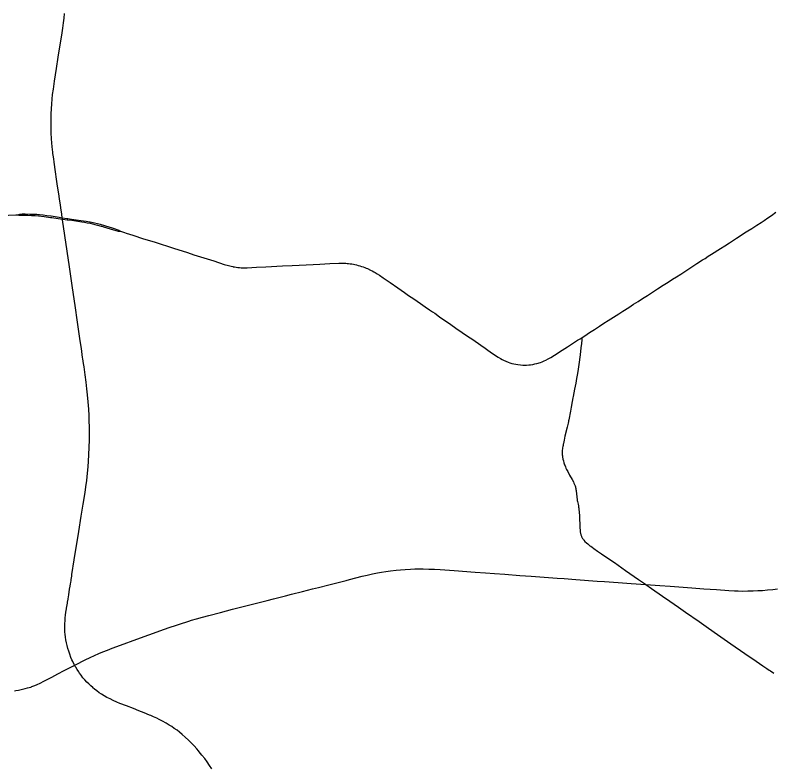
# Model space of a CAD drawing. Extents: x 1761803 to 2441803, y 509895 to 949895.
# Drawn here: x 2230200 to 2248201, y 821919 to 839765 of the extents above; entities that cross this region are included whole.
import ezdxf

# ---------------------------------------------------------------- set-up
doc = ezdxf.new("R2010")
doc.units = 0
for name, color, linetype in [('GM_X_Minor_Lake', 7, 'Continuous'), ('GM_X_Minor_River', 7, 'Continuous'), ('GM_X_Minor_River_Text', 7, 'Continuous')]:
    doc.layers.add(name, color=color, linetype=linetype)

msp = doc.modelspace()

# ---------------------------------------------------------------- linework, layer by layer
at = {"layer": 'GM_X_Minor_Lake'}
for points in [[(2243669, 832116), (2243667, 832091), (2243662, 832032), (2243659, 831994), (2243657, 831965), (2243651, 831922), (2243643, 831864), (2243621, 831698), (2243590, 831471), (2243567, 831308), (2243553, 831214), (2243539, 831140), (2243518, 831031), (2243491, 830886), (2243459, 830714), (2243453, 830679), (2243436, 830592), (2243412, 830460), (2243394, 830363), (2243353, 830155), (2243349, 830136), (2243344, 830114), (2243336, 830079), (2243313, 829981), (2243277, 829832), (2243276, 829825), (2243262, 829768), (2243243, 829678), (2243226, 829598), (2243222, 829576), (2243217, 829550), (2243212, 829521), (2243206, 829489), (2243202, 829466), (2243198, 829437), (2243195, 829407), (2243195, 829392), (2243195, 829377), (2243195, 829365), (2243196, 829354), (2243198, 829328), (2243201, 829306), (2243205, 829282), (2243215, 829223), (2243224, 829185), (2243238, 829138), (2243255, 829088), (2243264, 829063), (2243274, 829038), (2243286, 829010), (2243301, 828978), (2243327, 828929), (2243374, 828846), (2243434, 828740), (2243462, 828689), (2243477, 828656), (2243492, 828620), (2243499, 828604), (2243503, 828590), (2243509, 828570), (2243514, 828550), (2243519, 828529), (2243523, 828506), (2243528, 828482), (2243532, 828453), (2243536, 828420), (2243539, 828387), (2243544, 828342), (2243547, 828311), (2243551, 828277), (2243556, 828245), (2243561, 828215), (2243574, 828152), (2243581, 828116), (2243587, 828086), (2243592, 828057), (2243595, 828029), (2243599, 827974), (2243605, 827873), (2243610, 827784), (2243613, 827699), (2243616, 827637), (2243618, 827585), (2243620, 827548), (2243623, 827512), (2243625, 827494), (2243628, 827476), (2243631, 827460), (2243636, 827444), (2243640, 827428), (2243646, 827413), (2243653, 827398), (2243659, 827382), (2243667, 827368), (2243675, 827353), (2243682, 827341), (2243691, 827327), (2243701, 827313), (2243712, 827299), (2243737, 827272), (2243773, 827238), (2243805, 827210), (2243828, 827191), (2243856, 827169), (2243875, 827155), (2243906, 827132), (2243952, 827100), (2244035, 827041), (2244128, 826979), (2244307, 826857), (2244437, 826768), (2244700, 826584), (2245007, 826370), (2245154, 826268)], [(2245154, 826268), (2245184, 826247), (2245320, 826153), (2245583, 825970), (2245750, 825853), (2245960, 825707), (2246128, 825591), (2246448, 825369), (2246672, 825213), (2246887, 825063), (2247206, 824843), (2247537, 824613), (2247807, 824427), (2247965, 824318), (2248034, 824270), (2248055, 824255), (2248113, 824215), (2248143, 824195), (2248221, 824141)]]:
    msp.add_lwpolyline(points, dxfattribs=at)
at = {"layer": 'GM_X_Minor_River'}
for points in [[(2234871, 821872), (2234819, 821951), (2234761, 822035), (2234703, 822115), (2234639, 822198), (2234575, 822277), (2234553, 822303), (2234513, 822350), (2234452, 822418), (2234390, 822482), (2234315, 822556), (2234243, 822622), (2234169, 822687), (2234106, 822739), (2234046, 822786), (2233982, 822832), (2233922, 822873), (2233862, 822912), (2233785, 822957), (2233702, 823004), (2233621, 823046), (2233568, 823072), (2233484, 823110), (2233422, 823137), (2233394, 823149), (2233263, 823203), (2233141, 823251), (2233009, 823302), (2232844, 823366), (2232691, 823426), (2232616, 823457), (2232529, 823495), (2232455, 823530), (2232382, 823567), (2232314, 823606), (2232255, 823642), (2232198, 823680), (2232139, 823722), (2232137, 823724), (2232085, 823764), (2232045, 823797), (2232042, 823800), (2231998, 823839), (2231948, 823886), (2231903, 823933), (2231859, 823981), (2231812, 824036), (2231767, 824093), (2231731, 824143), (2231711, 824173), (2231673, 824230), (2231639, 824286), (2231630, 824302), (2231613, 824331), (2231604, 824347), (2231602, 824351), (2231568, 824419), (2231550, 824457), (2231526, 824514), (2231497, 824591), (2231472, 824665), (2231453, 824726), (2231452, 824731), (2231434, 824797), (2231418, 824864), (2231405, 824935), (2231396, 824996), (2231388, 825065), (2231384, 825114), (2231380, 825192), (2231379, 825247), (2231381, 825297), (2231382, 825323), (2231385, 825388), (2231392, 825453), (2231398, 825518), (2231408, 825590), (2231419, 825668), (2231431, 825739), (2231433, 825755), (2231442, 825810), (2231445, 825826), (2231456, 825897), (2231467, 825965), (2231472, 825998), (2231485, 826082), (2231492, 826118), (2231494, 826134), (2231506, 826208), (2231516, 826266), (2231520, 826292), (2231528, 826344), (2231532, 826369), (2231538, 826406), (2231543, 826443), (2231550, 826484), (2231605, 826830), (2231714, 827504), (2231771, 827870), (2231817, 828155), (2231861, 828431), (2231881, 828570), (2231900, 828720), (2231919, 828893), (2231932, 829040), (2231942, 829174), (2231951, 829328), (2231959, 829512), (2231964, 829673), (2231965, 829771), (2231965, 829893), (2231964, 829994), (2231961, 830129), (2231956, 830263), (2231948, 830411), (2231937, 830584), (2231922, 830748), (2231907, 830891), (2231888, 831054), (2231865, 831223), (2231836, 831412), (2231824, 831494), (2231807, 831605), (2231803, 831636), (2231773, 831847), (2231746, 832032), (2231673, 832535), (2231632, 832814), (2231600, 833031), (2231562, 833291), (2231490, 833788), (2231327, 834904), (2231324, 834925), (2231320, 834956), (2231308, 835039), (2231300, 835094), (2231293, 835135), (2231275, 835257), (2231254, 835405), (2231236, 835520), (2231210, 835707), (2231176, 835927), (2231167, 835993), (2231160, 836048), (2231127, 836278), (2231116, 836355), (2231103, 836443), (2231098, 836478), (2231092, 836521), (2231086, 836571), (2231073, 836722), (2231064, 836837), (2231057, 836964), (2231053, 837086), (2231052, 837200), (2231052, 837299), (2231056, 837423), (2231061, 837541), (2231069, 837659), (2231079, 837773), (2231091, 837884), (2231108, 838010), (2231136, 838199), (2231183, 838497), (2231226, 838765), (2231273, 839064), (2231309, 839291), (2231334, 839456), (2231351, 839586), (2231364, 839697), (2231374, 839805)], [(2230185, 823725), (2230217, 823730), (2230279, 823741), (2230347, 823753), (2230407, 823768), (2230442, 823777), (2230496, 823792), (2230569, 823814), (2230589, 823821), (2230600, 823825), (2230667, 823851), (2230722, 823874), (2230794, 823906), (2230811, 823915), (2230867, 823943), (2230899, 823959), (2230942, 823983), (2230963, 823993), (2231056, 824042), (2231068, 824048), (2231212, 824125), (2231366, 824205), (2231568, 824308), (2231586, 824317), (2231613, 824331), (2231636, 824342), (2231860, 824457), (2231980, 824516), (2232084, 824565), (2232189, 824611), (2232280, 824648), (2232283, 824649), (2232397, 824693), (2232509, 824734), (2232615, 824773), (2233179, 824978), (2233380, 825050), (2233749, 825185), (2233860, 825225), (2234034, 825284), (2234149, 825322), (2234276, 825362), (2234324, 825377), (2234393, 825399), (2234506, 825433), (2234651, 825474), (2234803, 825515), (2235077, 825585), (2235366, 825659), (2235614, 825722), (2235868, 825787), (2236189, 825868), (2236339, 825906), (2236625, 825979), (2236768, 826015), (2237025, 826081), (2237267, 826143), (2237406, 826179), (2237655, 826241), (2237972, 826323), (2238064, 826347), (2238144, 826367), (2238442, 826443), (2238560, 826472), (2238661, 826494), (2238691, 826501), (2238810, 826526), (2238900, 826542), (2239004, 826559), (2239121, 826574), (2239251, 826589), (2239352, 826598), (2239466, 826607), (2239591, 826614), (2239696, 826617), (2239791, 826619), (2239892, 826618), (2240030, 826615), (2240161, 826609), (2240301, 826601), (2240632, 826577), (2241126, 826541), (2241377, 826522), (2241590, 826507), (2241832, 826490), (2242189, 826464), (2242460, 826445), (2242765, 826422), (2243075, 826399), (2243242, 826387), (2243524, 826367), (2244024, 826331), (2244198, 826319), (2244528, 826295), (2244836, 826272), (2245183, 826247), (2245184, 826247), (2245517, 826225), (2245765, 826206), (2246279, 826170), (2246564, 826148), (2246865, 826127), (2247156, 826106), (2247290, 826098), (2247376, 826095), (2247484, 826093), (2247605, 826094), (2247737, 826097), (2247848, 826102), (2247956, 826109), (2248074, 826119), (2248198, 826133), (2248315, 826148)]]:
    msp.add_lwpolyline(points, dxfattribs=at)
at = {"layer": 'GM_X_Minor_River_Text'}
for points in [[(2246037, 833634), (2246179, 833724), (2246398, 833867), (2246533, 833954), (2246592, 833991), (2246665, 834040), (2246745, 834089), (2246961, 834226), (2247061, 834290), (2247169, 834360), (2247334, 834467), (2247403, 834511), (2247458, 834547), (2247570, 834618), (2247607, 834642), (2247704, 834703), (2247820, 834777), (2247923, 834844), (2247991, 834888), (2248083, 834951), (2248169, 835011), (2248274, 835088)], [(2229585, 834969), (2229611, 834974), (2229659, 834982), (2229705, 834990), (2229747, 834996), (2229751, 834996), (2229792, 835002), (2229838, 835006), (2229891, 835011), (2230045, 835018), (2230216, 835023), (2230267, 835025)], [(2230267, 835025), (2230285, 835032), (2230308, 835039), (2230335, 835043), (2230368, 835045), (2230436, 835046), (2230551, 835044), (2230615, 835043), (2230670, 835041), (2230719, 835037), (2230757, 835035), (2230777, 835033), (2230859, 835024), (2230866, 835023), (2230956, 835011), (2231045, 834998), (2231054, 834997), (2231247, 834967), (2231320, 834956), (2231435, 834940), (2231452, 834937), (2231488, 834932), (2231541, 834924), (2231757, 834893), (2231884, 834874), (2231970, 834859), (2231984, 834856), (2232086, 834834), (2232156, 834817), (2232217, 834802), (2232324, 834772), (2232344, 834765), (2232427, 834739), (2232507, 834713), (2232663, 834659), (2232675, 834653), (2232685, 834647), (2232703, 834634)], [(2230267, 835025), (2230285, 835032), (2230308, 835039), (2230335, 835043), (2230368, 835045), (2230436, 835046), (2230551, 835044), (2230615, 835043), (2230670, 835041), (2230719, 835037), (2230757, 835035), (2230777, 835033), (2230859, 835024), (2230866, 835023), (2230956, 835011), (2231045, 834998), (2231054, 834997), (2231247, 834967), (2231320, 834956), (2231435, 834940), (2231452, 834937), (2231488, 834932), (2231541, 834924), (2231757, 834893), (2231884, 834874), (2231970, 834859), (2231984, 834856), (2232086, 834834), (2232156, 834817), (2232217, 834802), (2232324, 834772), (2232344, 834765), (2232427, 834739), (2232507, 834713), (2232663, 834659), (2232675, 834653), (2232685, 834647), (2232703, 834634)], [(2230267, 835025), (2230291, 835020), (2230313, 835017), (2230387, 835018), (2230390, 835018), (2230505, 835015), (2230592, 835011), (2230598, 835011)], [(2230598, 835011), (2230634, 835009), (2230673, 835006), (2230756, 834997)], [(2230756, 834997), (2230889, 834984), (2231038, 834964), (2231074, 834959), (2231324, 834925), (2231331, 834924), (2231440, 834909), (2231455, 834907), (2231549, 834894), (2231782, 834860), (2231847, 834850), (2231915, 834837), (2231982, 834824), (2232038, 834812), (2232094, 834798), (2232155, 834782), (2232241, 834758), (2232257, 834753), (2232321, 834735), (2232334, 834731), (2232375, 834719)], [(2232375, 834719), (2232534, 834671), (2232648, 834637), (2232659, 834635), (2232669, 834633), (2232679, 834633), (2232703, 834634)], [(2232703, 834634), (2232802, 834602), (2232839, 834590)], [(2232839, 834590), (2232996, 834541), (2233253, 834458), (2233283, 834449), (2233525, 834373), (2233966, 834232), (2234291, 834129), (2234447, 834078), (2234919, 833929), (2235169, 833849), (2235266, 833820), (2235333, 833802), (2235373, 833794), (2235381, 833792), (2235413, 833787), (2235455, 833780), (2235494, 833775), (2235529, 833771), (2235566, 833769), (2235598, 833767), (2235631, 833766), (2235709, 833767), (2235935, 833778), (2236158, 833790), (2236554, 833810), (2236781, 833823), (2237279, 833849), (2237436, 833857), (2237678, 833870), (2237891, 833878), (2237961, 833879), (2238005, 833878), (2238053, 833875), (2238087, 833872), (2238112, 833870)], [(2238112, 833870), (2238121, 833869), (2238159, 833864), (2238196, 833858), (2238238, 833850), (2238274, 833842), (2238310, 833834), (2238350, 833823), (2238388, 833813), (2238429, 833800), (2238465, 833789), (2238504, 833774), (2238537, 833761), (2238568, 833748), (2238643, 833713), (2238682, 833694), (2238719, 833674), (2238756, 833653), (2238803, 833625), (2238855, 833591), (2238942, 833532), (2239107, 833419), (2239293, 833290), (2239447, 833184), (2239549, 833113), (2239668, 833030), (2239830, 832918), (2239941, 832843), (2240045, 832769), (2240119, 832719), (2240167, 832686), (2240282, 832606), (2240362, 832550), (2240426, 832506), (2240547, 832422), (2240672, 832337), (2240820, 832234), (2240950, 832145), (2241071, 832061), (2241262, 831927), (2241367, 831855), (2241433, 831809), (2241486, 831772), (2241585, 831704), (2241675, 831645), (2241729, 831611), (2241770, 831589), (2241802, 831573), (2241856, 831548), (2241913, 831525), (2241956, 831510), (2242002, 831497), (2242045, 831486), (2242094, 831477), (2242146, 831469), (2242205, 831463), (2242263, 831459), (2242312, 831458), (2242350, 831458), (2242403, 831462), (2242446, 831466), (2242498, 831474), (2242547, 831484), (2242595, 831497), (2242680, 831522), (2242723, 831538), (2242766, 831556), (2242804, 831574), (2242860, 831602), (2242926, 831640), (2243015, 831694), (2243194, 831809), (2243326, 831894), (2243463, 831985), (2243559, 832047), (2243620, 832084), (2243669, 832116)], [(2243669, 832116), (2243731, 832155), (2243845, 832227), (2243963, 832303), (2244084, 832382), (2244188, 832449), (2244287, 832512), (2244352, 832554), (2244542, 832676), (2244635, 832734), (2244778, 832827), (2244894, 832903), (2244999, 832970), (2245103, 833037), (2245220, 833111), (2245321, 833176), (2245463, 833267), (2245598, 833353), (2245713, 833427), (2245816, 833494), (2245915, 833556), (2246013, 833619), (2246037, 833634)]]:
    msp.add_lwpolyline(points, dxfattribs=at)

doc.saveas('drawing.dxf')
